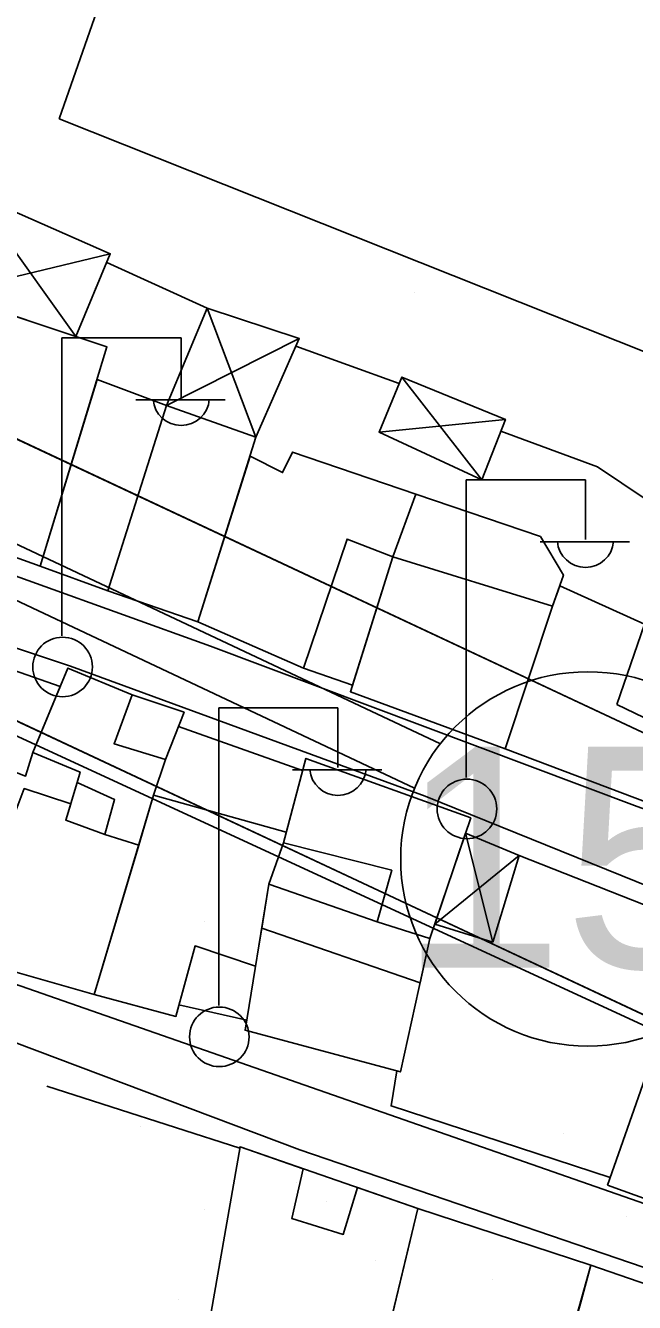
# Model space of a CAD drawing. Extents: x 417997 to 421451, y 4451742 to 4455216.
# Drawn here: x 419853.5 to 419889.3, y 4452951.6 to 4453026.6 of the extents above; entities that cross this region are included whole.
import ezdxf

# ---------------------------------------------------------------- set-up
doc = ezdxf.new("R2010")
doc.units = 0
for name, color, linetype in [('ADAKENARI', 7, 'Continuous'), ('B_Mesken', 7, 'Continuous'), ('B_Spor_Tesisleri', 7, 'Continuous'), ('B_Sundurma', 7, 'Continuous'), ('B_Teras', 7, 'Continuous'), ('Default', 7, 'Continuous'), ('KALDIRIM', 7, 'Continuous'), ('KD_DAIRE', 7, 'Continuous'), ('KD_YGEN', 7, 'Continuous'), ('PL_AYA_PARK_DINLENME', 7, 'Continuous'), ('PL_EĞİTİM', 7, 'Continuous'), ('S_Elektrik_Diregi', 7, 'Continuous'), ('Sinir_Duvar_tek_tarafa_ait', 7, 'Continuous'), ('SN_KENTSEL_DONUSUM', 7, 'Continuous'), ('TR_EĞİTİM', 7, 'Continuous'), ('TR_PARKALANI', 7, 'Continuous'), ('Yol_Sose', 7, 'Continuous')]:
    doc.layers.add(name, color=color, linetype=linetype)

# ---------------------------------------------------------------- blocks, each defined once
blk = doc.blocks.new('POINT_DISPLAY')
at = {"layer": 'Default'}
blk.add_line((0, 0), (0, 0), dxfattribs=at)

msp = doc.modelspace()

# ---------------------------------------------------------------- linework, layer by layer
at = {"layer": 'ADAKENARI'}
for p, q in [((419897.31, 4452981.528), (419842.714, 4453007.124)), ((419897.31, 4452981.528), (419842.714, 4453007.124)), ((419849.163, 4452987.535), (419895.947, 4452965.601)), ((419849.163, 4452987.535), (419895.947, 4452965.601))]:
    msp.add_line(p, q, dxfattribs=at)
at = {"layer": 'B_Mesken'}
for points in [[(419844.96, 4452998.221), (419848.843, 4453010.868), (419858.309, 4453007.716), (419854.379, 4452994.839)], [(419861.811, 4453004.273), (419867.063, 4453002.409), (419863.638, 4452991.556), (419858.36, 4452993.378), (419854.379, 4452994.839), (419857.725, 4453005.804)], [(419863.638, 4452991.556), (419869.856, 4452988.842), (419872.727, 4452987.837), (419875.092, 4452995.384), (419876.445, 4452999.058), (419869.207, 4453001.54), (419868.624, 4453000.327), (419866.711, 4453001.294)], [(419884.487, 4452992.478), (419885.115, 4452994.304), (419883.765, 4452996.574), (419876.445, 4452999.058), (419875.092, 4452995.384), (419872.727, 4452987.837), (419872.607, 4452987.452), (419881.707, 4452984.107)], [(419884.899, 4452993.677), (419889.883, 4452991.421), (419894.379, 4452989.493), (419892.533, 4452984.656), (419891.083, 4452980.552), (419881.707, 4452984.107), (419884.487, 4452992.478)], [(419855.566, 4452987.76), (419848.443, 4452990.248), (419845.765, 4452983.015), (419850.655, 4452981.312), (419851.442, 4452983.304), (419853.527, 4452982.493), (419853.956, 4452983.886)], [(419861.755, 4452983.478), (419862.839, 4452986.246), (419859.789, 4452987.279), (419856.017, 4452988.845), (419853.956, 4452983.886), (419856.734, 4452982.733), (419856.558, 4452982.117), (419855.893, 4452979.897), (419858.183, 4452979.071), (419860.173, 4452978.447), (419861.044, 4452981.376)], [(419874.178, 4452973.933), (419877.275, 4452972.948), (419879.672, 4452980.04), (419869.995, 4452983.534), (419868.673, 4452978.574), (419867.818, 4452976.148)], [(419856.186, 4452980.874), (419853.455, 4452981.76), (419849.731, 4452971.888), (419857.562, 4452969.666), (419860.173, 4452978.447), (419858.183, 4452979.071), (419855.893, 4452979.897)], [(419867.031, 4452971.32), (419863.481, 4452972.519), (419862.357, 4452968.379), (419857.562, 4452969.666), (419861.044, 4452981.376), (419868.842, 4452979.208), (419868.673, 4452978.574), (419867.818, 4452976.148), (419867.397, 4452973.565)], [(419867.818, 4452976.148), (419866.418, 4452967.561), (419875.549, 4452965.115), (419877.275, 4452972.948), (419874.178, 4452973.933)], [(419887.709, 4452958.455), (419891.217, 4452968.438), (419901.652, 4452965.467), (419899.647, 4452958.049), (419896.337, 4452959.174), (419895.341, 4452955.702)], [(419864.233, 4452949.879), (419866.133, 4452960.711), (419876.562, 4452957.081), (419874.034, 4452946.54)], [(419876.562, 4452957.081), (419886.737, 4452953.759), (419884.365, 4452945.297), (419881.531, 4452946.393), (419874.551, 4452948.696)], [(419892.915, 4452942.279), (419893.977, 4452941.95), (419895.196, 4452945.738), (419894.856, 4452946.067), (419896.258, 4452950.476), (419886.737, 4452953.759), (419886.13, 4452951.508), (419884.365, 4452945.297)]]:
    msp.add_lwpolyline(points, close=True, dxfattribs=at)
at = {"layer": 'B_Spor_Tesisleri'}
msp.add_lwpolyline([(419855.504, 4453021.12), (419862.527, 4453041.227), (419895.593, 4453028.3), (419890.232, 4453007.29)], close=True, dxfattribs=at)
at = {"layer": 'B_Sundurma'}
for p, q in [((419850.488, 4453016.709), (419856.482, 4453008.324)), ((419858.507, 4453013.193), (419848.843, 4453010.868)), ((419864.193, 4453010), (419867.063, 4453002.409)), ((419861.811, 4453004.273), (419869.605, 4453008.205)), ((419880.331, 4452999.903), (419875.633, 4453005.944)), ((419881.71, 4453003.454), (419874.291, 4453002.712)), ((419880.972, 4452972.741), (419879.368, 4452979.14)), ((419877.563, 4452973.8), (419882.51, 4452977.829))]:
    msp.add_line(p, q, dxfattribs=at)
for points in [[(419850.488, 4453016.709), (419858.507, 4453013.193), (419856.482, 4453008.324), (419848.843, 4453010.868)], [(419861.811, 4453004.273), (419864.193, 4453010), (419869.605, 4453008.205), (419867.063, 4453002.409)], [(419880.331, 4452999.903), (419881.71, 4453003.454), (419875.633, 4453005.944), (419874.291, 4453002.712)], [(419877.563, 4452973.8), (419880.972, 4452972.741), (419882.51, 4452977.829), (419879.368, 4452979.14)]]:
    msp.add_lwpolyline(points, close=True, dxfattribs=at)
at = {"layer": 'B_Teras'}
for points in [[(419854.379, 4452994.839), (419858.36, 4452993.378), (419861.811, 4453004.273), (419857.725, 4453005.804)], [(419875.092, 4452995.384), (419872.41, 4452996.419), (419869.856, 4452988.842), (419872.727, 4452987.837)], [(419872.607, 4452987.452), (419875.092, 4452995.384), (419884.487, 4452992.478), (419881.707, 4452984.107)], [(419888.258, 4452986.701), (419892.533, 4452984.656), (419894.379, 4452989.493), (419889.883, 4452991.421)], [(419861.755, 4452983.478), (419858.726, 4452984.399), (419859.789, 4452987.279), (419856.017, 4452988.845), (419853.956, 4452983.886), (419856.734, 4452982.733), (419856.558, 4452982.117), (419858.754, 4452981.115), (419858.183, 4452979.071), (419860.173, 4452978.447), (419861.044, 4452981.376)], [(419867.818, 4452976.148), (419868.673, 4452978.574), (419875.039, 4452976.965), (419874.178, 4452973.933)], [(419867.397, 4452973.565), (419876.702, 4452970.35), (419877.275, 4452972.948), (419874.178, 4452973.933), (419867.818, 4452976.148)], [(419869.837, 4452959.422), (419869.168, 4452956.497), (419872.191, 4452955.564), (419873.021, 4452958.313), (419876.562, 4452957.081), (419874.549, 4452948.685), (419874.034, 4452946.54), (419864.233, 4452949.879), (419866.133, 4452960.711)]]:
    msp.add_lwpolyline(points, close=True, dxfattribs=at)
at = {"layer": 'KALDIRIM'}
for p, q in [((419877.891, 4452984.398), (419833.182, 4453005.469)), ((419877.891, 4452984.398), (419833.182, 4453005.469)), ((419876.38, 4452981.793), (419845.355, 4452996.415)), ((419876.38, 4452981.793), (419845.355, 4452996.415))]:
    msp.add_line(p, q, dxfattribs=at)
at = {"layer": 'KD_DAIRE'}
msp.add_circle((419886.56, 4452977.627), 11, dxfattribs=at)
msp.add_circle((419886.56, 4452977.627), 11, dxfattribs=at)
at = {"layer": 'PL_AYA_PARK_DINLENME'}
msp.add_lwpolyline([(419892.986, 4452909.779), (419904.281, 4452961.694), (419895.947, 4452965.601), (419849.163, 4452987.535), (419840.332, 4452987.112), (419829.548, 4452980.733), (419824.923, 4452973.198), (419819.013, 4452881.247), (419818.495, 4452872.106), (419872.919, 4452860.412), (419881.829, 4452858.497), (419892.986, 4452909.779)], dxfattribs=at)
msp.add_lwpolyline([(419892.986, 4452909.779), (419904.281, 4452961.694), (419895.947, 4452965.601), (419849.163, 4452987.535), (419840.332, 4452987.112), (419829.548, 4452980.733), (419824.923, 4452973.198), (419819.013, 4452881.247), (419818.495, 4452872.106), (419872.919, 4452860.412), (419881.829, 4452858.497), (419892.986, 4452909.779)], dxfattribs=at)
at = {"layer": 'PL_EĞİTİM'}
msp.add_lwpolyline([(419833.483, 4453081.316), (419832.939, 4453072.833), (419830.093, 4453028.46), (419832.318, 4453019.167), (419835.641, 4453013.55), (419842.714, 4453007.124), (419897.31, 4452981.528), (419905.437, 4452977.718), (419912.059, 4453068.004), (419912.691, 4453076.44), (419833.483, 4453081.316)], dxfattribs=at)
msp.add_lwpolyline([(419833.483, 4453081.316), (419832.939, 4453072.833), (419830.093, 4453028.46), (419832.318, 4453019.167), (419835.641, 4453013.55), (419842.714, 4453007.124), (419897.31, 4452981.528), (419905.437, 4452977.718), (419912.059, 4453068.004), (419912.691, 4453076.44), (419833.483, 4453081.316)], dxfattribs=at)
at = {"layer": 'S_Elektrik_Diregi'}
for p, q in [((419855.669, 4452990.745), (419855.669, 4453008.245)), ((419855.669, 4453008.245), (419862.669, 4453008.245)), ((419862.669, 4453004.745), (419862.669, 4453008.245)), ((419860.009, 4453004.605), (419865.259, 4453004.605)), ((419879.414, 4452982.405), (419879.414, 4452999.905)), ((419879.414, 4452999.905), (419886.414, 4452999.905)), ((419886.414, 4452996.405), (419886.414, 4452999.905)), ((419883.754, 4452996.265), (419889.004, 4452996.265)), ((419864.873, 4452969.01), (419864.873, 4452986.51)), ((419864.873, 4452986.51), (419871.873, 4452986.51)), ((419871.873, 4452983.01), (419871.873, 4452986.51)), ((419869.213, 4452982.87), (419874.463, 4452982.87))]:
    msp.add_line(p, q, dxfattribs=at)
for centre in [(419855.705, 4452988.909), (419879.45, 4452980.569), (419864.909, 4452967.175)]:
    msp.add_circle(centre, 1.75, dxfattribs=at)
for centre in [(419862.67, 4453004.758), (419886.415, 4452996.418), (419871.874, 4452983.023)]:
    msp.add_arc(centre, 1.658, 184.83843, 355.14641, dxfattribs=at)
at = {"layer": 'Sinir_Duvar_tek_tarafa_ait'}
for points in [[(419858.295, 4453012.683), (419864.193, 4453010)], [(419869.409, 4453007.758), (419875.472, 4453005.557)], [(419881.439, 4453002.755), (419887.115, 4453000.665), (419894.324, 4452995.834)], [(419862.511, 4452985.407), (419869.804, 4452982.819)], [(419882.51, 4452977.829), (419902.494, 4452969.961), (419901.403, 4452965.538)], [(419866.516, 4452968.162), (419862.538, 4452969.046)], [(419887.868, 4452958.905), (419874.994, 4452963.115), (419875.342, 4452965.17)], [(419854.774, 4452964.272), (419866.12, 4452960.638)]]:
    msp.add_lwpolyline(points, dxfattribs=at)
at = {"layer": 'SN_KENTSEL_DONUSUM'}
msp.add_line((419920.369, 4452953.753), (419799.082, 4453009.731), dxfattribs=at)
msp.add_line((419920.369, 4452953.753), (419799.082, 4453009.731), dxfattribs=at)
at = {"layer": 'Yol_Sose'}
for points in [[(419922, 4453039.569), (419916.871, 4453018.744), (419909.593, 4452993.348), (419904.78, 4452975.595), (419904.45, 4452975.398), (419904.116, 4452975.451), (419889.449, 4452980.718), (419864.387, 4452990.139), (419838.824, 4452999.33)], [(419892.43, 4452956.489), (419898.852, 4452954.579), (419899.516, 4452954.731), (419899.98, 4452955.981), (419902.681, 4452966.319), (419903.257, 4452969.849), (419903.069, 4452970.398), (419902.711, 4452970.921), (419877.002, 4452981.31), (419856.173, 4452988.952), (419833.239, 4452996.617), (419832.634, 4452996.667), (419832.19, 4452996.514), (419831.796, 4452996.029), (419826.486, 4452981.761), (419826.262, 4452980.985), (419826.161, 4452980.097), (419826.452, 4452979.439), (419827.513, 4452978.8), (419853.073, 4452970.218)], [(419783.855, 4452942.821), (419762.858, 4452948.451), (419762.62, 4452948.812), (419762.872, 4452949.769), (419765.763, 4452961.657), (419770.086, 4452981.12), (419772.158, 4452989.14), (419772.582, 4452989.337), (419773.297, 4452989.294), (419788.826, 4452985.997), (419815.216, 4452979.013), (419841.148, 4452971.263), (419869.636, 4452960.529), (419896.786, 4452951.257), (419897.183, 4452950.871), (419897.247, 4452950.434), (419893.965, 4452939.547), (419888.62, 4452920.134), (419887.132, 4452915.032), (419886.82, 4452914.775), (419886.209, 4452914.833), (419871.115, 4452918.876)], [(419852.811, 4452970.306), (419892.43, 4452956.489)]]:
    msp.add_lwpolyline(points, dxfattribs=at)

# ---------------------------------------------------------------- block references
at = {"layer": 'TR_EĞİTİM', "xscale": 0.1, "yscale": 0.10000000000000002}
for p in [(419857.563, 4453011.133), (419857.563, 4453011.133), (419876.369, 4453010.909), (419876.369, 4453010.909)]:
    msp.add_blockref('POINT_DISPLAY', p, dxfattribs=at)
at = {"layer": 'TR_PARKALANI', "xscale": 0.1, "yscale": 0.10000000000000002}
for p in [(419860.29, 4452978.805), (419860.29, 4452978.805), (419864.011, 4452973.923), (419864.011, 4452973.923), (419862.492, 4452968.637), (419862.492, 4452968.637), (419876.685, 4452962.553), (419876.685, 4452962.553), (419860.29, 4452961.882), (419860.29, 4452961.882), (419885.11, 4452961.506), (419885.11, 4452961.506), (419869.44, 4452958.599), (419869.44, 4452958.599), (419864.011, 4452957), (419864.011, 4452957), (419871.186, 4452957.485), (419871.186, 4452957.485), (419888.831, 4452956.624), (419888.831, 4452956.624), (419874.059, 4452954.019), (419874.059, 4452954.019), (419864.839, 4452953.833), (419864.839, 4452953.833), (419880.965, 4452952.895), (419880.965, 4452952.895), (419862.492, 4452951.713), (419862.492, 4452951.713)]:
    msp.add_blockref('POINT_DISPLAY', p, dxfattribs=at)

# ---------------------------------------------------------------- texts
at = {"layer": 'KD_YGEN'}
msp.add_text('15', height=13, dxfattribs=at).set_placement((419875.463, 4452971.232))
msp.add_text('15', height=13, dxfattribs=at).set_placement((419875.463, 4452971.232))

doc.saveas('drawing.dxf')
